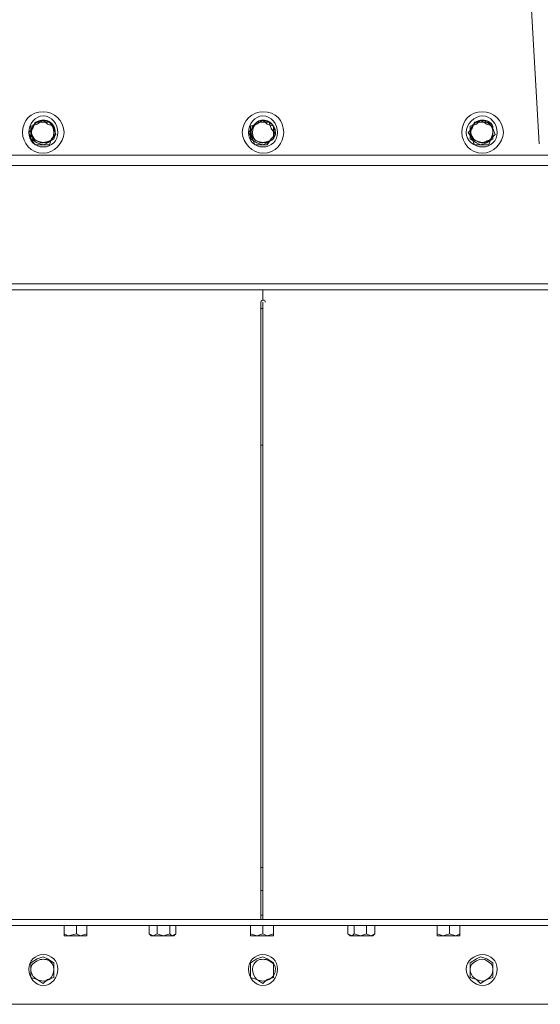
# Model space of a CAD drawing. Header units: millimetres. Extents: x -300186 to 535068, y -28581 to 763298.
# Tile 348 of 405: x 16696 to 16993, y 382345 to 382906. Entities that reach past the tile are written whole.
import ezdxf

# ---------------------------------------------------------------- set-up
doc = ezdxf.new("R2010")
doc.units = ezdxf.units.MM
doc.header["$LTSCALE"] = 10
doc.linetypes.add('ACAD_ISO02W100', pattern=[15, 12, -3])
doc.layers.add('koty', color=6, linetype='Continuous', lineweight=9)
doc.layers.add('NS_tenka', color=252, linetype='Continuous', lineweight=18)
doc.layers.add('popisky', color=6, linetype='Continuous')

# ---------------------------------------------------------------- blocks, each defined once
blk = doc.blocks.new('A$C12ac11e3')
at = {"layer": 'NS_tenka', "linetype": 'ACAD_ISO02W100', "ltscale": 0.7}
blk.add_line((-303.23, 5144.69), (-285.73, 4844.69), dxfattribs=at)
at = {"layer": 'NS_tenka'}
for p, q in [((-572.86, 4863.55), (-574.04, 4860.01)), ((-568.15, 4863.55), (-572.86, 4863.55)), ((-568.15, 4864.73), (-571.68, 4862.37)), ((-565.79, 4862.37), (-568.15, 4864.73)), ((-564.61, 4863.55), (-568.15, 4863.55)), ((-562.25, 4860.01), (-564.61, 4863.55)), ((-446.77, 4863.55), (-449.13, 4860.01)), ((-443.23, 4864.73), (-446.77, 4862.37)), ((-443.23, 4863.55), (-446.77, 4863.55)), ((-440.88, 4862.37), (-443.23, 4864.73)), ((-439.7, 4863.55), (-443.23, 4863.55)), ((-438.52, 4860.01), (-439.7, 4863.55)), ((-323.03, 4863.55), (-324.21, 4860.01)), ((-319.5, 4863.55), (-323.03, 4863.55)), ((-319.5, 4864.73), (-321.85, 4862.37)), ((-315.96, 4862.37), (-319.5, 4864.73)), ((-314.78, 4863.55), (-319.5, 4863.55)), ((-312.43, 4860.01), (-314.78, 4863.55)), ((-574.04, 4860.01), (-576.4, 4857.65)), ((-571.68, 4862.37), (-575.22, 4861.19)), ((-575.22, 4861.19), (-575.22, 4857.65)), ((-562.25, 4861.19), (-565.79, 4862.37)), ((-562.25, 4857.65), (-562.25, 4861.19)), ((-561.08, 4856.48), (-562.25, 4860.01)), ((-449.13, 4860.01), (-451.48, 4857.65)), ((-446.77, 4862.37), (-450.3, 4861.19)), ((-450.3, 4861.19), (-450.3, 4857.65)), ((-437.34, 4861.19), (-440.88, 4862.37)), ((-436.16, 4856.48), (-438.52, 4860.01)), ((-437.34, 4857.65), (-437.34, 4861.19)), ((-324.21, 4860.01), (-326.57, 4857.65)), ((-321.85, 4862.37), (-325.39, 4861.19)), ((-325.39, 4861.19), (-325.39, 4857.65)), ((-312.43, 4861.19), (-315.96, 4862.37)), ((-312.43, 4857.65), (-312.43, 4861.19)), ((-311.25, 4856.48), (-312.43, 4860.01)), ((-576.4, 4857.65), (-575.22, 4854.12)), ((-575.22, 4857.65), (-575.22, 4854.12)), ((-575.22, 4854.12), (-571.68, 4851.76)), ((-575.22, 4854.12), (-572.86, 4850.58)), ((-565.79, 4851.76), (-562.25, 4854.12)), ((-564.61, 4850.58), (-563.43, 4854.12)), ((-563.43, 4854.12), (-561.08, 4856.48)), ((-562.25, 4854.12), (-562.25, 4857.65)), ((-451.48, 4857.65), (-449.13, 4854.12)), ((-450.3, 4857.65), (-450.3, 4854.12)), ((-450.3, 4854.12), (-446.77, 4851.76)), ((-449.13, 4854.12), (-447.95, 4850.58)), ((-440.88, 4851.76), (-437.34, 4854.12)), ((-440.88, 4850.58), (-438.52, 4854.12)), ((-438.52, 4854.12), (-436.16, 4856.48)), ((-437.34, 4854.12), (-437.34, 4857.65)), ((-326.57, 4857.65), (-324.21, 4854.12)), ((-325.39, 4857.65), (-325.39, 4854.12)), ((-325.39, 4854.12), (-321.85, 4851.76)), ((-324.21, 4854.12), (-323.03, 4850.58)), ((-315.96, 4851.76), (-312.43, 4854.12)), ((-314.78, 4850.58), (-313.61, 4854.12)), ((-313.61, 4854.12), (-311.25, 4856.48)), ((-312.43, 4854.12), (-312.43, 4857.65)), ((-572.86, 4850.58), (-568.15, 4850.58)), ((-571.68, 4851.76), (-568.15, 4850.58)), ((-568.15, 4850.58), (-565.79, 4851.76)), ((-568.15, 4850.58), (-564.61, 4850.58)), ((-447.95, 4850.58), (-444.41, 4850.58)), ((-446.77, 4851.76), (-443.23, 4850.58)), ((-444.41, 4850.58), (-440.88, 4850.58)), ((-443.23, 4850.58), (-440.88, 4851.76)), ((-323.03, 4850.58), (-319.5, 4850.58)), ((-321.85, 4851.76), (-319.5, 4850.58)), ((-319.5, 4850.58), (-315.96, 4851.76)), ((-319.5, 4850.58), (-314.78, 4850.58)), ((-443.23, 4844.69), (-642.39, 4844.69)), ((-245.26, 4844.69), (-443.23, 4844.69)), ((-443.23, 4838.8), (-642.39, 4838.8)), ((-245.26, 4838.8), (-443.23, 4838.8)), ((-794.41, 4771.63), (-93.24, 4771.63)), ((-443.23, 4768.09), (-799.12, 4768.09)), ((-443.23, 4768.09), (-443.23, 4762.2)), ((-443.23, 4768.09), (-88.53, 4768.09)), ((-444.41, 4761.02), (-444.41, 4416.92)), ((-443.23, 4757.49), (-444.41, 4757.49)), ((-444.41, 4757.49), (-444.41, 4757.49)), ((-443.23, 4762.2), (-443.23, 4762.2)), ((-443.23, 4416.92), (-443.23, 4761.02)), ((-443.23, 4761.02), (-443.23, 4761.02)), ((-443.23, 4679.71), (-444.41, 4679.71)), ((-444.41, 4679.71), (-444.41, 4679.71)), ((-443.23, 4439.31), (-444.41, 4439.31)), ((-444.41, 4439.31), (-444.41, 4439.31)), ((-443.23, 4426.35), (-443.23, 4439.31)), ((-443.23, 4439.31), (-443.23, 4439.31)), ((-443.23, 4426.35), (-444.41, 4426.35)), ((-444.41, 4426.35), (-444.41, 4426.35)), ((-444.41, 4426.35), (-443.23, 4426.35)), ((-443.23, 4426.35), (-443.23, 4426.35)), ((-444.41, 4416.92), (-444.41, 4409.85)), ((-444.41, 4416.92), (-444.41, 4416.92)), ((-443.23, 4409.85), (-443.23, 4416.92)), ((-443.23, 4416.92), (-443.23, 4416.92)), ((-797.94, 4409.85), (-444.41, 4409.85)), ((-444.41, 4412.21), (-443.23, 4412.21)), ((-444.41, 4409.85), (-443.23, 4409.85)), ((-444.41, 4409.85), (-444.41, 4409.85)), ((-444.41, 4409.85), (-444.41, 4409.85)), ((-443.23, 4412.21), (-443.23, 4412.21)), ((-443.23, 4412.21), (-443.23, 4409.85)), ((-443.23, 4412.21), (-443.23, 4412.21)), ((-443.23, 4409.85), (-443.23, 4409.85)), ((-443.23, 4409.85), (-89.7, 4409.85)), ((-793.23, 4406.32), (-94.42, 4406.32)), ((-558.72, 4406.32), (-558.72, 4406.32)), ((-558.72, 4406.32), (-558.72, 4406.32)), ((-554.01, 4406.32), (-558.72, 4406.32)), ((-556.36, 4401.6), (-556.36, 4406.32)), ((-541.04, 4406.32), (-554.01, 4406.32)), ((-549.29, 4401.6), (-549.29, 4406.32)), ((-543.4, 4401.6), (-543.4, 4406.32)), ((-541.04, 4406.32), (-541.04, 4406.32)), ((-541.04, 4406.32), (-541.04, 4406.32)), ((-509.23, 4406.32), (-509.23, 4406.32)), ((-509.23, 4406.32), (-509.23, 4406.32)), ((-491.55, 4406.32), (-509.23, 4406.32)), ((-509.23, 4406.32), (-509.23, 4406.32)), ((-508.05, 4401.6), (-508.05, 4406.32)), ((-503.33, 4401.6), (-503.33, 4406.32)), ((-496.26, 4401.6), (-496.26, 4406.32)), ((-492.73, 4401.6), (-492.73, 4406.32)), ((-491.55, 4406.32), (-491.55, 4406.32)), ((-491.55, 4406.32), (-491.55, 4406.32)), ((-452.66, 4406.32), (-452.66, 4406.32)), ((-452.66, 4406.32), (-452.66, 4406.32)), ((-447.95, 4406.32), (-452.66, 4406.32)), ((-450.3, 4401.6), (-450.3, 4406.32)), ((-434.98, 4406.32), (-447.95, 4406.32)), ((-443.23, 4401.6), (-443.23, 4406.32)), ((-437.34, 4401.6), (-437.34, 4406.32)), ((-434.98, 4406.32), (-434.98, 4406.32)), ((-434.98, 4406.32), (-434.98, 4406.32)), ((-396.1, 4406.32), (-396.1, 4406.32)), ((-396.1, 4406.32), (-396.1, 4406.32)), ((-378.42, 4406.32), (-396.1, 4406.32)), ((-396.1, 4406.32), (-396.1, 4406.32)), ((-394.92, 4401.6), (-394.92, 4406.32)), ((-391.38, 4401.6), (-391.38, 4406.32)), ((-384.31, 4401.6), (-384.31, 4406.32)), ((-379.6, 4401.6), (-379.6, 4406.32)), ((-378.42, 4406.32), (-378.42, 4406.32)), ((-378.42, 4406.32), (-378.42, 4406.32)), ((-346.6, 4406.32), (-346.6, 4406.32)), ((-346.6, 4406.32), (-346.6, 4406.32)), ((-341.89, 4406.32), (-346.6, 4406.32)), ((-344.24, 4401.6), (-344.24, 4406.32)), ((-328.93, 4406.32), (-341.89, 4406.32)), ((-337.17, 4401.6), (-337.17, 4406.32)), ((-331.28, 4401.6), (-331.28, 4406.32)), ((-328.93, 4406.32), (-328.93, 4406.32)), ((-328.93, 4406.32), (-328.93, 4406.32)), ((-554.01, 4400.42), (-556.36, 4401.6)), ((-556.36, 4401.6), (-556.36, 4400.42)), ((-556.36, 4400.42), (-554.01, 4400.42)), ((-549.29, 4401.6), (-554.01, 4400.42)), ((-554.01, 4400.42), (-546.93, 4400.42)), ((-546.93, 4400.42), (-549.29, 4401.6)), ((-546.93, 4400.42), (-543.4, 4401.6)), ((-546.93, 4400.42), (-543.4, 4400.42)), ((-543.4, 4400.42), (-543.4, 4401.6)), ((-543.4, 4401.6), (-543.4, 4400.42)), ((-543.4, 4400.42), (-543.4, 4400.42)), ((-508.05, 4401.6), (-506.87, 4400.42)), ((-505.69, 4400.42), (-508.05, 4401.6)), ((-506.87, 4400.42), (-506.87, 4400.42)), ((-506.87, 4400.42), (-505.69, 4400.42)), ((-503.33, 4401.6), (-505.69, 4400.42)), ((-505.69, 4400.42), (-499.8, 4400.42)), ((-505.69, 4400.42), (-505.69, 4400.42)), ((-499.8, 4400.42), (-503.33, 4401.6)), ((-499.8, 4400.42), (-496.26, 4401.6)), ((-499.8, 4400.42), (-495.08, 4400.42)), ((-495.08, 4400.42), (-496.26, 4401.6)), ((-495.08, 4400.42), (-492.73, 4401.6)), ((-493.91, 4400.42), (-495.08, 4400.42)), ((-495.08, 4400.42), (-495.08, 4400.42)), ((-493.91, 4400.42), (-492.73, 4401.6)), ((-492.73, 4401.6), (-492.73, 4401.6)), ((-446.77, 4400.42), (-450.3, 4401.6)), ((-450.3, 4401.6), (-450.3, 4400.42)), ((-450.3, 4400.42), (-446.77, 4400.42)), ((-443.23, 4401.6), (-446.77, 4400.42)), ((-446.77, 4400.42), (-440.88, 4400.42)), ((-440.88, 4400.42), (-443.23, 4401.6)), ((-440.88, 4400.42), (-437.34, 4401.6)), ((-440.88, 4400.42), (-437.34, 4400.42)), ((-437.34, 4400.42), (-437.34, 4401.6)), ((-437.34, 4401.6), (-437.34, 4400.42)), ((-437.34, 4400.42), (-437.34, 4400.42)), ((-394.92, 4401.6), (-393.74, 4400.42)), ((-392.56, 4400.42), (-394.92, 4401.6)), ((-393.74, 4400.42), (-393.74, 4400.42)), ((-393.74, 4400.42), (-392.56, 4400.42)), ((-391.38, 4401.6), (-392.56, 4400.42)), ((-392.56, 4400.42), (-387.85, 4400.42)), ((-392.56, 4400.42), (-392.56, 4400.42)), ((-387.85, 4400.42), (-391.38, 4401.6)), ((-387.85, 4400.42), (-384.31, 4401.6)), ((-387.85, 4400.42), (-381.95, 4400.42)), ((-381.95, 4400.42), (-384.31, 4401.6)), ((-381.95, 4400.42), (-379.6, 4401.6)), ((-380.78, 4400.42), (-381.95, 4400.42)), ((-381.95, 4400.42), (-381.95, 4400.42)), ((-380.78, 4400.42), (-379.6, 4401.6)), ((-379.6, 4401.6), (-379.6, 4401.6)), ((-340.71, 4400.42), (-344.24, 4401.6)), ((-344.24, 4401.6), (-344.24, 4400.42)), ((-344.24, 4400.42), (-340.71, 4400.42)), ((-337.17, 4401.6), (-340.71, 4400.42)), ((-340.71, 4400.42), (-333.64, 4400.42)), ((-333.64, 4400.42), (-337.17, 4401.6)), ((-333.64, 4400.42), (-331.28, 4401.6)), ((-333.64, 4400.42), (-331.28, 4400.42)), ((-331.28, 4400.42), (-331.28, 4401.6)), ((-331.28, 4401.6), (-331.28, 4400.42)), ((-331.28, 4400.42), (-331.28, 4400.42)), ((-571.68, 4387.46), (-575.22, 4385.1)), ((-568.15, 4388.64), (-571.68, 4387.46)), ((-565.79, 4387.46), (-568.15, 4388.64)), ((-562.25, 4385.1), (-565.79, 4387.46)), ((-446.77, 4387.46), (-450.3, 4385.1)), ((-443.23, 4388.64), (-446.77, 4387.46)), ((-440.88, 4387.46), (-443.23, 4388.64)), ((-437.34, 4385.1), (-440.88, 4387.46)), ((-321.85, 4387.46), (-325.39, 4385.1)), ((-319.5, 4388.64), (-321.85, 4387.46)), ((-315.96, 4387.46), (-319.5, 4388.64)), ((-312.43, 4385.1), (-315.96, 4387.46)), ((-575.22, 4385.1), (-575.22, 4380.39)), ((-562.25, 4380.39), (-562.25, 4385.1)), ((-450.3, 4385.1), (-450.3, 4380.39)), ((-437.34, 4380.39), (-437.34, 4385.1)), ((-325.39, 4385.1), (-325.39, 4380.39)), ((-312.43, 4380.39), (-312.43, 4385.1)), ((-575.22, 4380.39), (-575.22, 4376.85)), ((-575.22, 4376.85), (-571.68, 4375.68)), ((-565.79, 4375.68), (-562.25, 4376.85)), ((-562.25, 4376.85), (-562.25, 4380.39)), ((-450.3, 4380.39), (-450.3, 4376.85)), ((-450.3, 4376.85), (-446.77, 4375.68)), ((-440.88, 4375.68), (-437.34, 4376.85)), ((-437.34, 4376.85), (-437.34, 4380.39)), ((-325.39, 4380.39), (-325.39, 4376.85)), ((-325.39, 4376.85), (-321.85, 4375.68)), ((-315.96, 4375.68), (-312.43, 4376.85)), ((-312.43, 4376.85), (-312.43, 4380.39)), ((-571.68, 4375.68), (-568.15, 4373.32)), ((-568.15, 4373.32), (-565.79, 4375.68)), ((-446.77, 4375.68), (-443.23, 4373.32)), ((-443.23, 4373.32), (-440.88, 4375.68)), ((-321.85, 4375.68), (-319.5, 4373.32)), ((-319.5, 4373.32), (-315.96, 4375.68)), ((-898.11, 4361.54), (10.46, 4361.54))]:
    blk.add_line(p, q, dxfattribs=at)
for points in [[(-556.36, 4857.65), (-556.36, 4864.73), (-562.25, 4869.44), (-568.15, 4869.44), (-568.15, 4869.44), (-575.22, 4869.44), (-579.93, 4864.73), (-579.93, 4857.65), (-579.93, 4857.65), (-579.93, 4851.76), (-575.22, 4845.87), (-568.15, 4845.87), (-568.15, 4845.87), (-562.25, 4845.87), (-556.36, 4851.76), (-556.36, 4857.65)], [(-556.36, 4857.65), (-556.36, 4864.73), (-562.25, 4869.44), (-568.15, 4869.44), (-568.15, 4869.44), (-575.22, 4869.44), (-579.93, 4864.73), (-579.93, 4857.65), (-579.93, 4857.65), (-579.93, 4851.76), (-575.22, 4845.87), (-568.15, 4845.87), (-568.15, 4845.87), (-562.25, 4845.87), (-556.36, 4851.76), (-556.36, 4857.65)], [(-431.45, 4857.65), (-431.45, 4864.73), (-436.16, 4869.44), (-443.23, 4869.44), (-443.23, 4869.44), (-449.13, 4869.44), (-455.02, 4864.73), (-455.02, 4857.65), (-455.02, 4857.65), (-455.02, 4851.76), (-449.13, 4845.87), (-443.23, 4845.87), (-443.23, 4845.87), (-436.16, 4845.87), (-431.45, 4851.76), (-431.45, 4857.65)], [(-306.54, 4857.65), (-306.54, 4864.73), (-312.43, 4869.44), (-318.32, 4869.44), (-318.32, 4869.44), (-325.39, 4869.44), (-330.1, 4864.73), (-330.1, 4857.65), (-330.1, 4857.65), (-330.1, 4851.76), (-325.39, 4845.87), (-318.32, 4845.87), (-318.32, 4845.87), (-312.43, 4845.87), (-306.54, 4851.76), (-306.54, 4857.65)], [(-559.9, 4857.65), (-559.9, 4862.37), (-563.43, 4867.08), (-568.15, 4867.08), (-568.15, 4867.08), (-572.86, 4867.08), (-576.4, 4862.37), (-576.4, 4857.65), (-576.4, 4857.65), (-576.4, 4852.94), (-572.86, 4849.41), (-568.15, 4849.41), (-568.15, 4849.41), (-563.43, 4849.41), (-559.9, 4852.94), (-559.9, 4857.65)], [(-559.9, 4857.65), (-559.9, 4862.37), (-563.43, 4867.08), (-568.15, 4867.08), (-568.15, 4867.08), (-572.86, 4867.08), (-576.4, 4862.37), (-576.4, 4857.65), (-576.4, 4857.65), (-576.4, 4852.94), (-572.86, 4849.41), (-568.15, 4849.41), (-568.15, 4849.41), (-563.43, 4849.41), (-559.9, 4852.94), (-559.9, 4857.65)], [(-434.98, 4857.65), (-434.98, 4862.37), (-438.52, 4867.08), (-443.23, 4867.08), (-443.23, 4867.08), (-447.95, 4867.08), (-451.48, 4862.37), (-451.48, 4857.65), (-451.48, 4857.65), (-451.48, 4852.94), (-447.95, 4849.41), (-443.23, 4849.41), (-443.23, 4849.41), (-438.52, 4849.41), (-434.98, 4852.94), (-434.98, 4857.65)], [(-310.07, 4857.65), (-310.07, 4862.37), (-313.61, 4867.08), (-318.32, 4867.08), (-318.32, 4867.08), (-323.03, 4867.08), (-327.75, 4862.37), (-327.75, 4857.65), (-327.75, 4857.65), (-327.75, 4852.94), (-323.03, 4849.41), (-318.32, 4849.41), (-318.32, 4849.41), (-313.61, 4849.41), (-310.07, 4852.94), (-310.07, 4857.65)], [(-559.9, 4381.57), (-559.9, 4386.28), (-563.43, 4389.82), (-568.15, 4389.82), (-568.15, 4389.82), (-572.86, 4389.82), (-576.4, 4386.28), (-576.4, 4381.57), (-576.4, 4381.57), (-576.4, 4376.85), (-572.86, 4372.14), (-568.15, 4372.14), (-568.15, 4372.14), (-563.43, 4372.14), (-559.9, 4376.85), (-559.9, 4381.57)], [(-434.98, 4381.57), (-434.98, 4386.28), (-438.52, 4389.82), (-443.23, 4389.82), (-443.23, 4389.82), (-447.95, 4389.82), (-451.48, 4386.28), (-451.48, 4381.57), (-451.48, 4381.57), (-451.48, 4376.85), (-447.95, 4372.14), (-443.23, 4372.14), (-443.23, 4372.14), (-438.52, 4372.14), (-434.98, 4376.85), (-434.98, 4381.57)], [(-310.07, 4381.57), (-310.07, 4386.28), (-313.61, 4389.82), (-318.32, 4389.82), (-318.32, 4389.82), (-323.03, 4389.82), (-327.75, 4386.28), (-327.75, 4381.57), (-327.75, 4381.57), (-327.75, 4376.85), (-323.03, 4372.14), (-318.32, 4372.14), (-318.32, 4372.14), (-313.61, 4372.14), (-310.07, 4376.85), (-310.07, 4381.57)]]:
    blk.add_open_spline(points, degree=3, knots=[0, 0, 0, 0, 0.0625, 0.0625, 0.0625, 0.062501, 0.125, 0.125, 0.125, 0.125001, 0.1875, 0.1875, 0.1875, 0.187501, 1, 1, 1, 1], dxfattribs=at)
for points in [[(-571.68, 4863.55), (-574.04, 4862.37), (-575.22, 4860.01), (-575.22, 4857.65)], [(-568.15, 4864.73), (-570.5, 4864.73), (-572.86, 4863.55), (-574.04, 4861.19)], [(-564.61, 4863.55), (-566.97, 4864.73), (-569.33, 4864.73), (-571.68, 4863.55)], [(-562.25, 4861.19), (-563.43, 4863.55), (-565.79, 4864.73), (-568.15, 4864.73)], [(-562.25, 4857.65), (-562.25, 4860.01), (-563.43, 4862.37), (-564.61, 4863.55)], [(-443.23, 4864.73), (-445.59, 4864.73), (-446.77, 4863.55), (-449.13, 4861.19)], [(-446.77, 4863.55), (-447.95, 4862.37), (-449.13, 4860.01), (-449.13, 4857.65)], [(-439.7, 4863.55), (-442.05, 4864.73), (-444.41, 4864.73), (-446.77, 4863.55)], [(-437.34, 4861.19), (-438.52, 4863.55), (-440.88, 4864.73), (-443.23, 4864.73)], [(-436.16, 4857.65), (-436.16, 4860.01), (-437.34, 4862.37), (-439.7, 4863.55)], [(-321.85, 4863.55), (-324.21, 4862.37), (-325.39, 4860.01), (-325.39, 4857.65)], [(-318.32, 4864.73), (-320.68, 4864.73), (-323.03, 4863.55), (-324.21, 4861.19)], [(-315.96, 4863.55), (-317.14, 4864.73), (-319.5, 4864.73), (-321.85, 4863.55)], [(-312.43, 4861.19), (-313.61, 4863.55), (-315.96, 4864.73), (-318.32, 4864.73)], [(-312.43, 4857.65), (-312.43, 4860.01), (-313.61, 4862.37), (-315.96, 4863.55)], [(-574.04, 4861.19), (-575.22, 4858.83), (-575.22, 4856.48), (-574.04, 4855.3)], [(-562.25, 4854.12), (-561.08, 4856.48), (-561.08, 4858.83), (-562.25, 4861.19)], [(-449.13, 4861.19), (-450.3, 4858.83), (-450.3, 4856.48), (-449.13, 4855.3)], [(-437.34, 4854.12), (-436.16, 4856.48), (-436.16, 4858.83), (-437.34, 4861.19)], [(-324.21, 4861.19), (-325.39, 4858.83), (-325.39, 4856.48), (-324.21, 4855.3)], [(-313.61, 4854.12), (-312.43, 4856.48), (-312.43, 4858.83), (-312.43, 4861.19)], [(-575.22, 4857.65), (-575.22, 4855.3), (-574.04, 4852.94), (-571.68, 4852.94)], [(-574.04, 4855.3), (-572.86, 4852.94), (-570.5, 4851.76), (-568.15, 4851.76)], [(-571.68, 4852.94), (-569.33, 4851.76), (-566.97, 4851.76), (-564.61, 4852.94)], [(-568.15, 4851.76), (-565.79, 4851.76), (-563.43, 4852.94), (-562.25, 4854.12)], [(-564.61, 4852.94), (-563.43, 4852.94), (-562.25, 4855.3), (-562.25, 4857.65)], [(-449.13, 4857.65), (-449.13, 4855.3), (-447.95, 4852.94), (-446.77, 4852.94)], [(-449.13, 4855.3), (-447.95, 4852.94), (-445.59, 4851.76), (-443.23, 4851.76)], [(-446.77, 4852.94), (-444.41, 4851.76), (-442.05, 4851.76), (-439.7, 4852.94)], [(-443.23, 4851.76), (-440.88, 4851.76), (-438.52, 4852.94), (-437.34, 4854.12)], [(-439.7, 4852.94), (-437.34, 4852.94), (-436.16, 4855.3), (-436.16, 4857.65)], [(-325.39, 4857.65), (-325.39, 4855.3), (-324.21, 4852.94), (-321.85, 4852.94)], [(-324.21, 4855.3), (-323.03, 4852.94), (-320.68, 4851.76), (-318.32, 4851.76)], [(-321.85, 4852.94), (-319.5, 4851.76), (-317.14, 4851.76), (-315.96, 4852.94)], [(-318.32, 4851.76), (-315.96, 4851.76), (-314.78, 4852.94), (-313.61, 4854.12)], [(-315.96, 4852.94), (-313.61, 4852.94), (-312.43, 4855.3), (-312.43, 4857.65)], [(-443.23, 4762.2), (-443.23, 4762.2), (-444.41, 4762.2), (-444.41, 4761.02)], [(-442.05, 4761.02), (-442.05, 4762.2), (-442.05, 4762.2), (-443.23, 4762.2)], [(-564.61, 4386.28), (-566.97, 4387.46), (-569.33, 4387.46), (-571.68, 4386.28)], [(-439.7, 4386.28), (-442.05, 4387.46), (-444.41, 4387.46), (-446.77, 4386.28)], [(-315.96, 4386.28), (-317.14, 4387.46), (-319.5, 4387.46), (-321.85, 4386.28)], [(-571.68, 4386.28), (-574.04, 4385.1), (-575.22, 4383.93), (-575.22, 4381.57)], [(-562.25, 4381.57), (-562.25, 4383.93), (-563.43, 4385.1), (-564.61, 4386.28)], [(-446.77, 4386.28), (-447.95, 4385.1), (-449.13, 4383.93), (-449.13, 4381.57)], [(-436.16, 4381.57), (-436.16, 4383.93), (-437.34, 4385.1), (-439.7, 4386.28)], [(-321.85, 4386.28), (-324.21, 4385.1), (-325.39, 4383.93), (-325.39, 4381.57)], [(-312.43, 4381.57), (-312.43, 4383.93), (-313.61, 4385.1), (-315.96, 4386.28)], [(-575.22, 4381.57), (-575.22, 4379.21), (-574.04, 4376.85), (-571.68, 4375.68)], [(-564.61, 4375.68), (-563.43, 4376.85), (-562.25, 4379.21), (-562.25, 4381.57)], [(-449.13, 4381.57), (-449.13, 4379.21), (-447.95, 4376.85), (-446.77, 4375.68)], [(-439.7, 4375.68), (-437.34, 4376.85), (-436.16, 4379.21), (-436.16, 4381.57)], [(-325.39, 4381.57), (-325.39, 4379.21), (-324.21, 4376.85), (-321.85, 4375.68)], [(-315.96, 4375.68), (-313.61, 4376.85), (-312.43, 4379.21), (-312.43, 4381.57)], [(-571.68, 4375.68), (-569.33, 4374.5), (-566.97, 4374.5), (-564.61, 4375.68)], [(-446.77, 4375.68), (-444.41, 4374.5), (-442.05, 4374.5), (-439.7, 4375.68)], [(-321.85, 4375.68), (-319.5, 4374.5), (-317.14, 4374.5), (-315.96, 4375.68)]]:
    blk.add_open_spline(points, degree=3, dxfattribs=at)
blk = doc.blocks.new('podklad')
at = {"layer": 'koty', "color": 252}
blk.add_blockref('A$C12ac11e3', (138541.33, 448055.96), dxfattribs=at)

msp = doc.modelspace()

# ---------------------------------------------------------------- block references
at = {"layer": 'popisky', "lineweight": -3}
msp.add_blockref('podklad', (-121263.286, -70072.259), dxfattribs=at)

doc.saveas('drawing.dxf')
